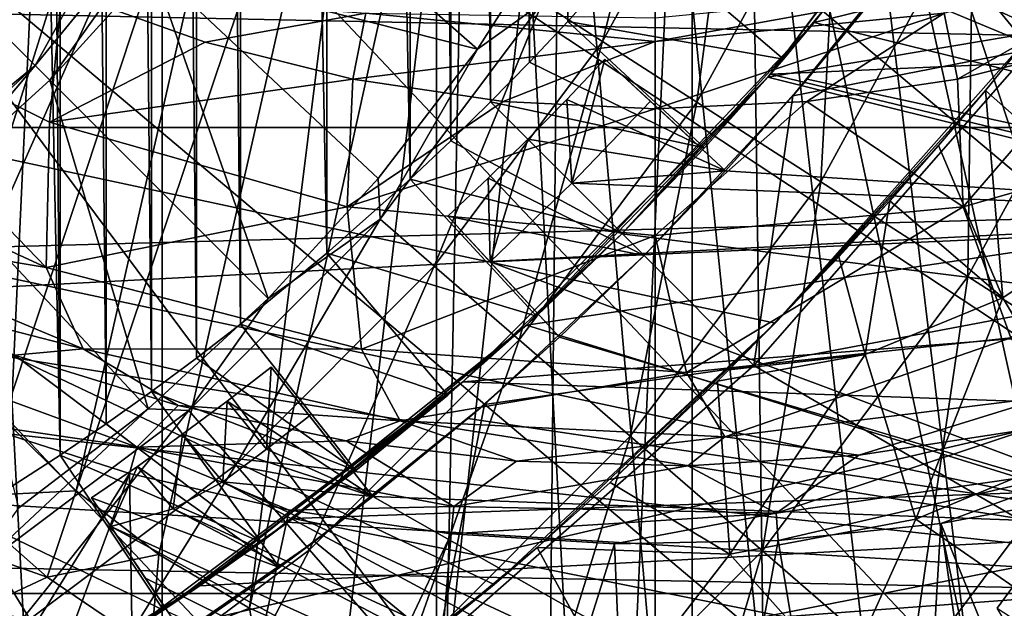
# Model space of a CAD drawing. Header units: metres. Extents: x -23 to 23, y -109 to 23.
# Tile 476 of 656: x 4.95 to 8.12, y -8.1 to -6.21. Entities that reach past the tile are written whole.
import ezdxf

# ---------------------------------------------------------------- set-up
doc = ezdxf.new("R2010")
doc.units = ezdxf.units.M
doc.layers.add('solid_509434_01', color=7, linetype='CONTINUOUS')

msp = doc.modelspace()

# ---------------------------------------------------------------- linework, layer by layer
at = {"layer": 'solid_509434_01'}
for points in [[(4.224874, 22.608566), (6.295455, 22.121326), (4.224874, -22.608566)], [(6.295455, 22.121326), (6.295455, -22.121326), (4.224874, -22.608566)], [(6.295455, 22.121326), (8.306941, 21.447264), (6.295455, -22.121326)], [(8.306941, 21.447264), (8.306941, -21.447264), (6.295455, -22.121326)], [(3.638742, 17.126448, 46), (3.638742, -17.126448, 46), (5.411898, -16.651089, 46)], [(3.638742, 17.126448, 46), (5.411898, -16.651089, 46), (5.411898, 16.651089, 46)], [(5.411898, 16.651089, 46), (5.411898, -16.651089, 46), (7.119826, -15.995532, 46)], [(5.411898, 16.651089, 46), (7.119826, -15.995532, 46), (7.119826, 15.995532, 46)], [(7.119826, 15.995532, 46), (7.119826, -15.995532, 46), (8.755821, -15.162112, 46)], [(7.119826, 15.995532, 46), (8.755821, -15.162112, 46), (8.755821, 15.162112, 46)], [(5.083467, -7.607947, 109.949997), (5.083467, 7.607947, 109.949997), (5, 3.5, 109.949997)], [(5.23186, -7.506673, 109.949997), (5.23186, 7.506673, 109.949997), (5.083467, 7.607947, 109.949997)], [(5.083467, -7.607947, 109.949997), (5.23186, -7.506673, 109.949997), (5.083467, 7.607947, 109.949997)], [(5.378235, -7.402505, 109.949997), (5.378235, 7.402505, 109.949997), (5.23186, 7.506673, 109.949997)], [(5.23186, -7.506673, 109.949997), (5.378235, -7.402505, 109.949997), (5.23186, 7.506673, 109.949997)], [(5.522537, -7.295484, 109.949997), (5.522537, 7.295484, 109.949997), (5.378235, 7.402505, 109.949997)], [(5.378235, -7.402505, 109.949997), (5.522537, -7.295484, 109.949997), (5.378235, 7.402505, 109.949997)], [(5.66471, -7.18565, 109.949997), (5.66471, 7.18565, 109.949997), (5.522537, 7.295484, 109.949997)], [(5.522537, -7.295484, 109.949997), (5.66471, -7.18565, 109.949997), (5.522537, 7.295484, 109.949997)], [(5.94245, -6.957715, 109.949997), (5.94245, 6.957715, 109.949997), (5.66471, 7.18565, 109.949997)], [(5.66471, -7.18565, 109.949997), (5.94245, -6.957715, 109.949997), (5.66471, 7.18565, 109.949997)], [(6.211027, -6.719051, 109.949997), (6.211027, 6.719051, 109.949997), (5.94245, 6.957715, 109.949997)], [(5.94245, -6.957715, 109.949997), (6.211027, -6.719051, 109.949997), (5.94245, 6.957715, 109.949997)], [(6.341749, -6.59581, 109.949997), (6.341749, 6.59581, 109.949997), (6.211027, 6.719051, 109.949997)], [(6.211027, -6.719051, 109.949997), (6.341749, -6.59581, 109.949997), (6.211027, 6.719051, 109.949997)], [(6.470027, -6.470027, 109.949997), (6.470027, 6.470027, 109.949997), (6.341749, 6.59581, 109.949997)], [(6.341749, -6.59581, 109.949997), (6.470027, -6.470027, 109.949997), (6.341749, 6.59581, 109.949997)], [(6.59581, -6.341749, 109.949997), (6.59581, 6.341749, 109.949997), (6.470027, 6.470027, 109.949997)], [(6.470027, -6.470027, 109.949997), (6.59581, -6.341749, 109.949997), (6.470027, 6.470027, 109.949997)], [(6.719051, -6.211027, 109.949997), (6.719051, 6.211027, 109.949997), (6.59581, 6.341749, 109.949997)], [(6.59581, -6.341749, 109.949997), (6.719051, -6.211027, 109.949997), (6.59581, 6.341749, 109.949997)], [(6.719051, -6.211027, 109.949997), (6.957715, -5.94245, 109.949997), (6.719051, 6.211027, 109.949997)], [(5.083467, -7.607947, 109.949997), (5, 3.5, 109.949997), (5, -3.5, 109.949997)], [(12.913908, -6.335608, 160.36026), (6.453961, -3.091301, 160.518265), (6.034029, -3.818644, 160.518265)], [(13.579521, -4.792542, 160.36026), (6.453961, -3.091301, 160.518265), (12.913908, -6.335608, 160.36026)], [(4.5, -3.5, 91.650002), (11.444531, -5.389339, 91.650002), (10.679605, -6.78, 91.650002)], [(4.5, -6.947333, 91.650002), (4.5, -3.5, 91.650002), (10.679605, -6.78, 91.650002)], [(4.780862, -7.801657, 109.949997), (5, -3.5, 109.949997), (4.5, -3.5, 109.949997)], [(4.780862, -7.801657, 109.949997), (5.083467, -7.607947, 109.949997), (5, -3.5, 109.949997)], [(12.073655, -7.790968, 160.36026), (6.034029, -3.818644, 160.518265), (5.532498, -4.492317, 160.518265)], [(12.913908, -6.335608, 160.36026), (6.034029, -3.818644, 160.518265), (12.073655, -7.790968, 160.36026)], [(11.070127, -9.13894, 160.36026), (5.532498, -4.492317, 160.518265), (4.956149, -5.103211, 160.518265)], [(12.073655, -7.790968, 160.36026), (5.532498, -4.492317, 160.518265), (11.070127, -9.13894, 160.36026)], [(4.288896, -6.149673, 66.792336), (4.316877, -6.339025, 66.943108), (5.254002, -4.513522, 64.892792)], [(4.316877, -6.339025, 66.943108), (4.36677, -6.544387, 67.100319), (5.254002, -4.513522, 64.892792)], [(4.36677, -6.544387, 67.100319), (4.444597, -6.766718, 67.263924), (5.254002, -4.513522, 64.892792)], [(4.444597, -6.766718, 67.263924), (5.524076, -4.654597, 64.892792), (5.254002, -4.513522, 64.892792)], [(4.444597, -6.766718, 67.263924), (4.556639, -7.003017, 67.431061), (5.524076, -4.654597, 64.892792)], [(4.556639, -7.003017, 67.431061), (4.707726, -7.24754, 67.597786), (5.524076, -4.654597, 64.892792)], [(4.707726, -7.24754, 67.597786), (5.805442, -4.771524, 64.892792), (5.524076, -4.654597, 64.892792)], [(4.707726, -7.24754, 67.597786), (4.901389, -7.492101, 67.758972), (5.805442, -4.771524, 64.892792)], [(4.901389, -7.492101, 67.758972), (5.135001, -7.722482, 67.90596), (5.805442, -4.771524, 64.892792)], [(5.135001, -7.722482, 67.90596), (6.095975, -4.863417, 64.892792), (5.805442, -4.771524, 64.892792)], [(9.100239, -7.490141, 67.75766), (8.194568, -4.77152, 64.892792), (7.904025, -4.863417, 64.892792)], [(5.135001, -7.722482, 67.90596), (5.401515, -7.927796, 68.033569), (6.095975, -4.863417, 64.892792)], [(5.401515, -7.927796, 68.033569), (5.693649, -8.100616, 68.138649), (6.095975, -4.863417, 64.892792)], [(5.693649, -8.100616, 68.138649), (6.393442, -4.929566, 64.892792), (6.095975, -4.863417, 64.892792)], [(8.5976, -7.928438, 68.033981), (7.904025, -4.863417, 64.892792), (7.60655, -4.929567, 64.892792)], [(8.86336, -7.724082, 67.907021), (9.100239, -7.490141, 67.75766), (7.904025, -4.863417, 64.892792)], [(8.5976, -7.928438, 68.033981), (8.86336, -7.724082, 67.907021), (7.904025, -4.863417, 64.892792)], [(5.693649, -8.100616, 68.138649), (6.003915, -8.236679, 68.219925), (6.393442, -4.929566, 64.892792)], [(6.003915, -8.236679, 68.219925), (6.32735, -8.334801, 68.277824), (6.393442, -4.929566, 64.892792)], [(6.32735, -8.334801, 68.277824), (6.695553, -4.969459, 64.892792), (6.393442, -4.929566, 64.892792)], [(8.00466, -8.233591, 68.218124), (7.60655, -4.929567, 64.892792), (7.304439, -4.96946, 64.892792)], [(8.307817, -8.099852, 68.138184), (8.5976, -7.928438, 68.033981), (7.60655, -4.929567, 64.892792)], [(8.00466, -8.233591, 68.218124), (8.307817, -8.099852, 68.138184), (7.60655, -4.929567, 64.892792)], [(-15.310991, -4.978122, 84), (-14.70641, -6.552169, 84), (15.31097, -4.978186, 84)], [(-14.70641, -6.552169, 84), (14.706376, -6.552244, 84), (15.31097, -4.978186, 84)], [(6.32735, -8.334801, 68.277824), (6.660555, -8.394186, 68.312538), (6.695553, -4.969459, 64.892792)], [(6.660555, -8.394186, 68.312538), (7, -8.414213, 68.324211), (6.695553, -4.969459, 64.892792)], [(7, -8.414213, 68.324211), (7, -4.982791, 64.892792), (6.695553, -4.969459, 64.892792)], [(7.350159, -8.392744, 68.31163), (7.304439, -4.96946, 64.892792), (7, -4.982791, 64.892792)], [(7.68546, -8.331753, 68.276054), (8.00466, -8.233591, 68.218124), (7.304439, -4.96946, 64.892792)], [(7.350159, -8.392744, 68.31163), (7.68546, -8.331753, 68.276054), (7.304439, -4.96946, 64.892792)], [(7.350159, -8.392744, 68.31163), (7, -4.982791, 64.892792), (7, -8.414213, 68.324211)], [(9.916895, -10.361295, 160.36026), (4.956149, -5.103211, 160.518265), (4.312777, -5.643064, 160.518265)], [(11.070127, -9.13894, 160.36026), (4.956149, -5.103211, 160.518265), (9.916895, -10.361295, 160.36026)], [(7.512691, -6.214527, 102.849998), (8.296426, -5.121428, 102.849998), (8.204112, -5.268657, 98.599998)], [(10.376758, -5.512216, 102.849998), (8.296426, -5.121428, 102.849998), (7.512691, -6.214527, 102.849998)], [(8.962162, -5.176912, 111.349998), (7.885331, -5.902885, 110.849998), (8.210389, -6.301585, 111.349998)], [(8.197209, -5.279028, 98.599998), (7.363748, -6.390323, 98.599998), (10.906974, -5.792941, 98.599998)], [(7.65684, -6.036166, 101.949997), (7.363748, -6.390323, 98.599998), (8.197209, -5.279028, 98.599998)], [(7.371345, -6.381042, 98.599998), (8.204112, -5.268657, 98.599998), (13.141463, -6.127965, 98.599998)], [(7.512691, -6.214527, 102.849998), (8.204112, -5.268657, 98.599998), (7.371345, -6.381042, 98.599998)], [(4.879041, -6.229041, 116.676743), (4.697116, -6.047116, 116.508675), (5.259411, -5.361958, 116.508675)], [(5.473332, -5.504895, 116.676743), (4.879041, -6.229041, 116.676743), (5.259411, -5.361958, 116.508675)], [(6.636151, -6.150804, 155.883026), (7.053626, -5.386256, 155.883026), (6.83071, -6.275839, 156.502548)], [(7.053626, -5.386256, 155.883026), (7.263999, -5.48233, 156.502548), (6.83071, -6.275839, 156.502548)], [(6.83071, -6.275839, 156.502548), (7.263999, -5.48233, 156.502548), (7.134728, -6.47122, 157.056366)], [(7.263999, -5.48233, 156.502548), (7.592728, -5.632455, 157.056366), (7.134728, -6.47122, 157.056366)], [(5.002742, -6.352742, 116.929398), (4.879041, -6.229041, 116.676743), (5.473332, -5.504895, 116.676743)], [(5.618789, -5.602087, 116.929398), (5.002742, -6.352742, 116.929398), (5.473332, -5.504895, 116.676743)], [(9.628581, -6.734423, 102.849998), (10.376758, -5.512216, 102.849998), (7.512691, -6.214527, 102.849998)], [(5.618789, -5.602087, 116.929398), (5.049959, -6.399959, 117.229057), (5.002742, -6.352742, 116.929398)], [(5.618789, -5.602087, 116.929398), (5.380822, -6.034908, 117.229057), (5.049959, -6.399959, 117.229057)], [(8.629554, -11.441503, 160.36026), (4.312777, -5.643064, 160.518265), (3.611082, -6.104577, 160.518265)], [(9.916895, -10.361295, 160.36026), (4.312777, -5.643064, 160.518265), (8.629554, -11.441503, 160.36026)], [(6.42757, -6.300321, 155.228531), (5.380822, -6.034908, 117.229057), (5.67431, -5.639185, 117.229057)], [(6.709534, -5.857725, 155.228531), (6.42757, -6.300321, 155.228531), (5.67431, -5.639185, 117.229057)], [(7.134728, -6.47122, 157.056366), (7.592728, -5.632455, 157.056366), (7.533432, -6.727451, 157.517548)], [(7.592728, -5.632455, 157.056366), (8.023839, -5.829338, 157.517548), (7.533432, -6.727451, 157.517548)], [(7.481358, -5.887248, 102.849998), (10.235391, -5.770551, 102.849998), (9.55042, -6.844848, 102.849998)], [(7.363748, -6.390323, 98.599998), (10.119771, -7.078863, 98.599998), (10.906974, -5.792941, 98.599998)], [(7.533432, -6.727451, 157.517548), (8.023839, -5.829338, 157.517548), (8.00745, -7.032084, 157.863693)], [(8.023839, -5.829338, 157.517548), (8.536386, -6.06341, 157.863693), (8.00745, -7.032084, 157.863693)], [(6.636151, -6.150804, 155.883026), (6.42757, -6.300321, 155.228531), (6.709534, -5.857725, 155.228531)], [(7.74069, -6.091323, 102.849998), (7.481358, -5.887248, 102.849998), (9.55042, -6.844848, 102.849998)], [(7.444133, -6.450378, 110.849998), (7.885331, -5.902885, 110.849998), (7.74069, -6.091323, 109.550003)], [(8.210389, -6.301585, 111.349998), (7.885331, -5.902885, 110.849998), (7.444133, -6.450378, 110.849998)], [(8.827743, -5.91256, 55.131531), (7.974058, -6.396958, 54.807106), (7.931775, -6.184349, 55.131531)], [(8.827743, -5.91256, 55.131531), (8.44936, -6.277901, 54.807106), (7.974058, -6.396958, 54.807106)], [(7.413958, -6.332119, 109.349998), (6.957715, -5.94245, 109.949997), (6.719051, -6.211027, 109.949997)], [(7.413958, -6.332119, 109.349998), (7.65684, -6.036166, 109.349998), (6.957715, -5.94245, 109.949997)], [(5.753567, -7.103567, 155.228531), (5.049959, -6.399959, 117.229057), (5.380822, -6.034908, 117.229057)], [(6.108103, -6.716658, 155.228531), (5.753567, -7.103567, 155.228531), (5.380822, -6.034908, 117.229057)], [(6.42757, -6.300321, 155.228531), (6.108103, -6.716658, 155.228531), (5.380822, -6.034908, 117.229057)], [(7.65684, -6.036166, 101.949997), (7.413958, -6.332119, 109.349998), (7.363748, -6.390323, 98.599998)], [(7.65684, -6.036166, 101.949997), (7.65684, -6.036166, 109.349998), (7.413958, -6.332119, 109.349998)], [(8.00745, -7.032084, 157.863693), (8.536386, -6.06341, 157.863693), (8.53375, -7.370317, 158.077988)], [(2.5, -6.135946, 78), (8.346181, -6.108048, 78), (8.208469, -6.256822, 78)], [(7.225513, -12.364955, 160.36026), (3.611082, -6.104577, 160.518265), (2.860553, -6.481507, 160.518265)], [(8.629554, -11.441503, 160.36026), (3.611082, -6.104577, 160.518265), (7.225513, -12.364955, 160.36026)], [(5.038017, -7.003601, 54.400002), (4.084761, -6.563633, 54.400002), (4.157422, -6.091269, 54.400002)], [(5.038017, -7.003601, 54.400002), (4.157422, -6.091269, 54.400002), (5.049479, -6.535421, 54.400002)], [(5.089312, -6.112835, 54.807106), (5.049479, -6.535421, 54.400002), (4.157422, -6.091269, 54.400002)], [(5.089312, -6.112835, 54.807106), (5.550651, -6.277905, 54.807106), (5.049479, -6.535421, 54.400002)], [(6.068225, -6.184349, 55.131531), (5.550651, -6.277905, 54.807106), (5.089312, -6.112835, 54.807106)], [(7, -6.276121, 55.131531), (7, -6.2, 55.514214), (7.916927, -6.10969, 55.514214)], [(7.931775, -6.184349, 55.131531), (7, -6.276121, 55.131531), (7.916927, -6.10969, 55.514214)], [(7.444133, -6.450378, 110.849998), (7.74069, -6.091323, 109.550003), (7.489999, -6.397063, 102.849998)], [(7.489999, -6.397063, 102.849998), (7.74069, -6.091323, 102.849998), (9.55042, -6.844848, 102.849998)], [(7.74069, -6.091323, 109.550003), (7.74069, -6.091323, 102.849998), (7.489999, -6.397063, 102.849998)], [(2.5, -6.135946, 78), (6.481264, -8.023738, 78), (5.498413, -8.772945, 78)], [(2.5, -8.834071, 78), (2.5, -6.135946, 78), (5.498413, -8.772945, 78)], [(2.5, -6.135946, 78), (7.387047, -7.182983, 78), (6.481264, -8.023738, 78)], [(2.5, -6.135946, 78), (8.208469, -6.256822, 78), (7.387047, -7.182983, 78)], [(6.11412, -6.848157, 155.883026), (6.42757, -6.300321, 155.228531), (6.636151, -6.150804, 155.883026)], [(6.11412, -6.848157, 155.883026), (6.636151, -6.150804, 155.883026), (6.288903, -6.999609, 156.502548)], [(6.636151, -6.150804, 155.883026), (6.83071, -6.275839, 156.502548), (6.288903, -6.999609, 156.502548)], [(7.371345, -6.381042, 98.599998), (13.141463, -6.127965, 98.599998), (12.360409, -7.580604, 98.599998)], [(6.068225, -6.184349, 55.131531), (6.025949, -6.396959, 54.807106), (5.550651, -6.277905, 54.807106)], [(6.068225, -6.184349, 55.131531), (7, -6.276121, 55.131531), (6.025949, -6.396959, 54.807106)], [(6.068225, -6.184349, 55.131531), (7, -6.2, 55.514214), (7, -6.276121, 55.131531)], [(7.931775, -6.184349, 55.131531), (7.489383, -6.468852, 54.807106), (7, -6.492893, 54.807106)], [(7.931775, -6.184349, 55.131531), (7, -6.492893, 54.807106), (7, -6.276121, 55.131531)], [(7.931775, -6.184349, 55.131531), (7.974058, -6.396958, 54.807106), (7.489383, -6.468852, 54.807106)], [(6.585786, -7.189543, 102.849998), (7.512691, -6.214527, 102.849998), (6.892837, -6.89542, 98.599998)], [(9.628581, -6.734423, 102.849998), (7.512691, -6.214527, 102.849998), (6.585786, -7.189543, 102.849998)], [(6.719051, -6.211027, 101.949997), (6.719051, -6.211027, 109.949997), (6.59581, -6.341749, 109.949997)], [(6.59581, -6.341749, 101.949997), (6.719051, -6.211027, 101.949997), (6.59581, -6.341749, 109.949997)], [(7.159645, -6.618307, 101.949997), (6.719051, -6.211027, 101.949997), (6.59581, -6.341749, 101.949997)], [(7.159645, -6.618307, 109.349998), (6.719051, -6.211027, 109.949997), (6.719051, -6.211027, 101.949997)], [(7.413958, -6.332119, 109.349998), (6.719051, -6.211027, 109.949997), (7.159645, -6.618307, 109.349998)], [(7.159645, -6.618307, 101.949997), (7.159645, -6.618307, 109.349998), (6.719051, -6.211027, 101.949997)], [(7.512691, -6.214527, 102.849998), (7.371345, -6.381042, 98.599998), (6.892837, -6.89542, 98.599998)], [(5.002742, -6.352742, 116.929398), (4.252087, -6.968789, 116.929398), (4.879041, -6.229041, 116.676743)], [(5.550651, -6.277905, 54.807106), (6.025949, -6.396959, 54.807106), (5.049479, -6.535421, 54.400002)], [(7, -6.276121, 55.131531), (6.510621, -6.468852, 54.807106), (6.025949, -6.396959, 54.807106)], [(6.288903, -6.999609, 156.502548), (6.83071, -6.275839, 156.502548), (6.562021, -7.236266, 157.056366)], [(7, -6.276121, 55.131531), (7, -6.492893, 54.807106), (6.510621, -6.468852, 54.807106)], [(6.83071, -6.275839, 156.502548), (7.134728, -6.47122, 157.056366), (6.562021, -7.236266, 157.056366)], [(8.064075, -6.433246, 77.980026), (7.387047, -7.182983, 78), (8.208469, -6.256822, 78)], [(7.974058, -6.396958, 54.807106), (8.44936, -6.277901, 54.807106), (7.992097, -6.808083, 54.400002)], [(8.44936, -6.277901, 54.807106), (8.950522, -6.53542, 54.400002), (7.992097, -6.808083, 54.400002)], [(8.518144, -6.834557, 77.613976), (8.064075, -6.433246, 77.980026), (8.208469, -6.256822, 78)], [(6.11412, -6.848157, 155.883026), (6.108103, -6.716658, 155.228531), (6.42757, -6.300321, 155.228531)], [(8.210389, -6.301585, 111.349998), (7.444133, -6.450378, 110.849998), (7.318506, -7.318458, 111.349998)], [(8.210389, -6.301585, 111.349998), (7.318506, -7.318458, 111.349998), (9.506614, -6.905342, 111.349998)], [(6.59581, -6.341749, 101.949997), (6.59581, -6.341749, 109.949997), (6.470027, -6.470027, 109.949997)], [(6.470027, -6.470027, 101.949997), (6.59581, -6.341749, 101.949997), (6.470027, -6.470027, 109.949997)], [(7.159645, -6.618307, 101.949997), (6.59581, -6.341749, 101.949997), (6.470027, -6.470027, 101.949997)], [(6.715537, -6.462505, 103.050003), (6.838362, -6.332393, 103.050003), (6.731656, -6.731656, 102.849998)], [(6.715537, -6.462505, 109.550003), (7.227239, -6.692497, 109.550003), (6.838362, -6.332393, 109.550003)], [(6.838362, -6.332393, 109.550003), (6.838362, -6.332393, 103.050003), (6.715537, -6.462505, 103.050003)], [(6.715537, -6.462505, 109.550003), (6.838362, -6.332393, 109.550003), (6.715537, -6.462505, 103.050003)], [(6.838362, -6.332393, 103.050003), (6.985108, -6.468281, 102.849998), (6.731656, -6.731656, 102.849998)], [(6.838362, -6.332393, 103.050003), (7.227239, -6.692497, 102.849998), (6.985108, -6.468281, 102.849998)], [(6.838362, -6.332393, 109.550003), (7.227239, -6.692497, 109.550003), (7.227239, -6.692497, 102.849998)], [(6.838362, -6.332393, 109.550003), (7.227239, -6.692497, 102.849998), (6.838362, -6.332393, 103.050003)], [(7.413958, -6.332119, 109.349998), (7.159645, -6.618307, 109.349998), (7.363748, -6.390323, 98.599998)], [(5.002742, -6.352742, 116.929398), (4.289186, -7.02431, 117.229057), (4.252087, -6.968789, 116.929398)], [(5.002742, -6.352742, 116.929398), (4.684908, -6.730822, 117.229057), (4.289186, -7.02431, 117.229057)], [(5.002742, -6.352742, 116.929398), (5.049959, -6.399959, 117.229057), (4.684908, -6.730822, 117.229057)], [(5.366658, -7.458103, 155.228531), (4.684908, -6.730822, 117.229057), (5.049959, -6.399959, 117.229057)], [(6.025949, -6.396959, 54.807106), (6.007904, -6.808083, 54.400002), (5.049479, -6.535421, 54.400002)], [(5.753567, -7.103567, 155.228531), (5.366658, -7.458103, 155.228531), (5.049959, -6.399959, 117.229057)], [(6.025949, -6.396959, 54.807106), (6.510621, -6.468852, 54.807106), (6.007904, -6.808083, 54.400002)], [(7.363748, -6.390323, 98.599998), (6.381211, -7.371639, 98.599998), (10.119771, -7.078863, 98.599998)], [(6.618307, -7.159645, 101.949997), (6.381211, -7.371639, 98.599998), (7.363748, -6.390323, 98.599998)], [(6.894291, -6.894291, 101.949997), (6.618307, -7.159645, 101.949997), (7.363748, -6.390323, 98.599998)], [(6.892837, -6.89542, 98.599998), (7.371345, -6.381042, 98.599998), (12.360409, -7.580604, 98.599998)], [(6.894291, -6.894291, 101.949997), (7.363748, -6.390323, 98.599998), (7.159645, -6.618307, 101.949997)], [(7.159645, -6.618307, 101.949997), (7.363748, -6.390323, 98.599998), (7.159645, -6.618307, 109.349998)], [(7.227239, -6.692497, 102.849998), (7.489999, -6.397063, 102.849998), (9.55042, -6.844848, 102.849998)], [(7.444133, -6.450378, 110.849998), (7.489999, -6.397063, 102.849998), (7.227239, -6.692497, 102.849998)], [(7.489383, -6.468852, 54.807106), (7.974058, -6.396958, 54.807106), (7.992097, -6.808083, 54.400002)], [(8.064075, -6.433246, 77.980026), (7.913348, -6.610764, 77.945488), (7.387047, -7.182983, 78)], [(8.12014, -7.101344, 77.613976), (7.913348, -6.610764, 77.945488), (8.064075, -6.433246, 77.980026)], [(8.518144, -6.834557, 77.613976), (8.12014, -7.101344, 77.613976), (8.064075, -6.433246, 77.980026)], [(6.510621, -6.468852, 54.807106), (7, -6.492893, 54.807106), (6.007904, -6.808083, 54.400002)], [(6.470027, -6.470027, 101.949997), (6.470027, -6.470027, 109.949997), (6.341749, -6.59581, 109.949997)], [(6.341749, -6.59581, 101.949997), (6.470027, -6.470027, 101.949997), (6.341749, -6.59581, 109.949997)], [(6.894291, -6.894291, 101.949997), (6.470027, -6.470027, 101.949997), (6.341749, -6.59581, 101.949997)], [(6.894291, -6.894291, 101.949997), (7.159645, -6.618307, 101.949997), (6.470027, -6.470027, 101.949997)], [(6.590235, -6.590235, 103.050003), (6.715537, -6.462505, 103.050003), (6.731656, -6.731656, 102.849998)], [(6.715537, -6.462505, 109.550003), (6.590235, -6.590235, 109.550003), (7.227239, -6.692497, 109.550003)], [(6.715537, -6.462505, 109.550003), (6.715537, -6.462505, 103.050003), (6.590235, -6.590235, 103.050003)], [(6.715537, -6.462505, 109.550003), (6.590235, -6.590235, 103.050003), (6.590235, -6.590235, 109.550003)], [(6.731656, -6.731656, 102.849998), (6.985108, -6.468281, 102.849998), (7.227239, -6.692497, 102.849998)], [(7.444133, -6.450378, 110.849998), (7.227239, -6.692497, 109.550003), (6.965002, -6.965002, 109.550003)], [(6.965002, -6.965002, 110.849998), (7.444133, -6.450378, 110.849998), (6.965002, -6.965002, 109.550003)], [(7.318506, -7.318458, 111.349998), (7.444133, -6.450378, 110.849998), (6.965002, -6.965002, 110.849998)], [(7.489383, -6.468852, 54.807106), (7.992097, -6.808083, 54.400002), (7, -6.9, 54.400002)], [(7.489383, -6.468852, 54.807106), (7, -6.9, 54.400002), (7, -6.492893, 54.807106)], [(7.444133, -6.450378, 110.849998), (7.227239, -6.692497, 102.849998), (7.227239, -6.692497, 109.550003)], [(5.723759, -13.119164, 160.36026), (2.860553, -6.481507, 160.518265), (2.07134, -6.768757, 160.518265)], [(7.225513, -12.364955, 160.36026), (2.860553, -6.481507, 160.518265), (5.723759, -13.119164, 160.36026)], [(7, -6.492893, 54.807106), (7, -6.9, 54.400002), (6.007904, -6.808083, 54.400002)], [(6.562021, -7.236266, 157.056366), (7.134728, -6.47122, 157.056366), (6.920202, -7.546631, 157.517548)], [(7.134728, -6.47122, 157.056366), (7.533432, -6.727451, 157.517548), (6.920202, -7.546631, 157.517548)], [(-14.70641, -6.552169, 84), (-13.941142, -8.052975, 84), (14.706376, -6.552244, 84)], [(-13.941142, -8.052975, 84), (13.941094, -8.053056, 84), (14.706376, -6.552244, 84)], [(4.190887, -6.861836, 54.486027), (4.084761, -6.563633, 54.400002), (5.038017, -7.003601, 54.400002)], [(5.038017, -7.003601, 54.400002), (5.049479, -6.535421, 54.400002), (6.007904, -6.808083, 54.400002)], [(8.145614, -7.229447, 54.400002), (7.992097, -6.808083, 54.400002), (8.950522, -6.53542, 54.400002)], [(6.341749, -6.59581, 101.949997), (6.341749, -6.59581, 109.949997), (6.211027, -6.719051, 109.949997)], [(6.341749, -6.59581, 101.949997), (6.211027, -6.719051, 109.949997), (6.211027, -6.719051, 101.949997)], [(6.894291, -6.894291, 101.949997), (6.341749, -6.59581, 101.949997), (6.211027, -6.719051, 101.949997)], [(6.462505, -6.715537, 103.050003), (6.590235, -6.590235, 103.050003), (6.468281, -6.985108, 102.849998)], [(6.590235, -6.590235, 109.550003), (6.462505, -6.715537, 109.550003), (6.965002, -6.965002, 109.550003)], [(6.590235, -6.590235, 109.550003), (6.590235, -6.590235, 103.050003), (6.462505, -6.715537, 103.050003)], [(6.590235, -6.590235, 109.550003), (6.462505, -6.715537, 103.050003), (6.462505, -6.715537, 109.550003)], [(6.590235, -6.590235, 103.050003), (6.731656, -6.731656, 102.849998), (6.468281, -6.985108, 102.849998)], [(6.590235, -6.590235, 109.550003), (6.965002, -6.965002, 109.550003), (7.227239, -6.692497, 109.550003)], [(7.913348, -6.610764, 77.945488), (7.756299, -6.788957, 77.897026), (7.387047, -7.182983, 78)], [(8.12014, -7.101344, 77.613976), (7.756299, -6.788957, 77.897026), (7.913348, -6.610764, 77.945488)], [(6.11412, -6.848157, 155.883026), (5.753567, -7.103567, 155.228531), (6.108103, -6.716658, 155.228531)], [(6.618307, -7.159645, 109.349998), (6.211027, -6.719051, 109.949997), (5.94245, -6.957715, 109.949997)], [(6.618307, -7.159645, 101.949997), (6.211027, -6.719051, 109.949997), (6.618307, -7.159645, 109.349998)], [(6.618307, -7.159645, 101.949997), (6.211027, -6.719051, 101.949997), (6.211027, -6.719051, 109.949997)], [(6.894291, -6.894291, 101.949997), (6.211027, -6.719051, 101.949997), (6.618307, -7.159645, 101.949997)], [(6.462505, -6.715537, 103.050003), (6.468281, -6.985108, 102.849998), (6.332393, -6.838362, 103.050003)], [(6.462505, -6.715537, 109.550003), (6.332393, -6.838362, 109.550003), (6.965002, -6.965002, 109.550003)], [(6.462505, -6.715537, 109.550003), (6.332393, -6.838362, 103.050003), (6.332393, -6.838362, 109.550003)], [(6.462505, -6.715537, 109.550003), (6.462505, -6.715537, 103.050003), (6.332393, -6.838362, 103.050003)], [(6.731656, -6.731656, 102.849998), (7.227239, -6.692497, 102.849998), (9.55042, -6.844848, 102.849998)], [(5.366658, -7.458103, 155.228531), (4.950321, -7.77757, 155.228531), (4.684908, -6.730822, 117.229057)], [(6.468281, -6.985108, 102.849998), (6.731656, -6.731656, 102.849998), (9.55042, -6.844848, 102.849998)], [(8.737866, -7.855542, 102.849998), (9.628581, -6.734423, 102.849998), (6.585786, -7.189543, 102.849998)], [(6.920202, -7.546631, 157.517548), (7.533432, -6.727451, 157.517548), (7.346041, -7.915624, 157.863693)], [(7.533432, -6.727451, 157.517548), (8.00745, -7.032084, 157.863693), (7.346041, -7.915624, 157.863693)], [(5.723759, -13.119164, 160.36026), (2.07134, -6.768757, 160.518265), (4.144601, -13.693931, 160.36026)], [(4.5, -6.947333, 91.650002), (10.679605, -6.78, 91.650002), (9.746222, -8.0643, 91.650002)], [(6.05462, -7.26587, 54.400002), (5.038017, -7.003601, 54.400002), (6.007904, -6.808083, 54.400002)], [(6.05462, -7.26587, 54.400002), (6.007904, -6.808083, 54.400002), (7, -6.9, 54.400002)], [(7.101749, -7.341973, 54.400002), (7, -6.9, 54.400002), (7.992097, -6.808083, 54.400002)], [(8.145614, -7.229447, 54.400002), (7.101749, -7.341973, 54.400002), (7.992097, -6.808083, 54.400002)], [(7.756299, -6.788957, 77.897026), (7.591827, -6.968623, 77.831223), (7.387047, -7.182983, 78)], [(7.676785, -7.283051, 77.613976), (7.591827, -6.968623, 77.831223), (7.756299, -6.788957, 77.897026)], [(8.12014, -7.101344, 77.613976), (7.676785, -7.283051, 77.613976), (7.756299, -6.788957, 77.897026)], [(5.498157, -7.464119, 155.883026), (5.753567, -7.103567, 155.228531), (6.11412, -6.848157, 155.883026)], [(5.498157, -7.464119, 155.883026), (6.11412, -6.848157, 155.883026), (5.649609, -7.638904, 156.502548)], [(6.11412, -6.848157, 155.883026), (6.288903, -6.999609, 156.502548), (5.649609, -7.638904, 156.502548)], [(6.332393, -6.838362, 103.050003), (6.468281, -6.985108, 102.849998), (6.692497, -7.227239, 109.550003)], [(6.332393, -6.838362, 109.550003), (6.692497, -7.227239, 109.550003), (6.965002, -6.965002, 109.550003)], [(6.332393, -6.838362, 109.550003), (6.332393, -6.838362, 103.050003), (6.692497, -7.227239, 109.550003)], [(6.468281, -6.985108, 102.849998), (9.55042, -6.844848, 102.849998), (8.75316, -7.838665, 102.849998)], [(8.40294, -7.579976, 77.115784), (8.12014, -7.101344, 77.613976), (8.518144, -6.834557, 77.613976)], [(4.190887, -6.861836, 54.486027), (5.15718, -7.265797, 54.486027), (4.424639, -7.076887, 54.694763)], [(4.190887, -6.861836, 54.486027), (5.038017, -7.003601, 54.400002), (5.15718, -7.265797, 54.486027)], [(7.101749, -7.341973, 54.400002), (6.05462, -7.26587, 54.400002), (7, -6.9, 54.400002)], [(6.381033, -7.371809, 98.599998), (6.892837, -6.89542, 98.599998), (12.360409, -7.580604, 98.599998)], [(6.585786, -7.189543, 102.849998), (6.892837, -6.89542, 98.599998), (6.381033, -7.371809, 98.599998)], [(7.318506, -7.318458, 111.349998), (8.565961, -8.042646, 111.349998), (9.506614, -6.905342, 111.349998)], [(4.479333, -7.221163, 91.650002), (4.5, -6.947333, 91.650002), (9.746222, -8.0643, 91.650002)], [(6.332119, -7.413958, 109.349998), (5.94245, -6.957715, 109.949997), (5.66471, -7.18565, 109.949997)], [(6.332119, -7.413958, 109.349998), (6.618307, -7.159645, 109.349998), (5.94245, -6.957715, 109.949997)], [(6.450378, -7.444133, 110.849998), (6.965002, -6.965002, 110.849998), (6.692497, -7.227239, 109.550003)], [(7.318506, -7.318458, 111.349998), (6.965002, -6.965002, 110.849998), (6.450378, -7.444133, 110.849998)], [(6.965002, -6.965002, 110.849998), (6.965002, -6.965002, 109.550003), (6.692497, -7.227239, 109.550003)], [(7.591827, -6.968623, 77.831223), (7.237787, -7.333184, 77.639938), (7.387047, -7.182983, 78)], [(7.676785, -7.283051, 77.613976), (7.237787, -7.333184, 77.639938), (7.591827, -6.968623, 77.831223)], [(5.15718, -7.265797, 54.486027), (5.038017, -7.003601, 54.400002), (6.05462, -7.26587, 54.400002)], [(5.649609, -7.638904, 156.502548), (6.288903, -6.999609, 156.502548), (5.886266, -7.912021, 157.056366)], [(6.288903, -6.999609, 156.502548), (6.562021, -7.236266, 157.056366), (5.886266, -7.912021, 157.056366)], [(6.692497, -7.227239, 102.849998), (6.468281, -6.985108, 102.849998), (8.75316, -7.838665, 102.849998)], [(6.692497, -7.227239, 109.550003), (6.468281, -6.985108, 102.849998), (6.692497, -7.227239, 102.849998)], [(7.346041, -7.915624, 157.863693), (8.00745, -7.032084, 157.863693), (7.818848, -8.325313, 158.077988)], [(8.00745, -7.032084, 157.863693), (8.53375, -7.370317, 158.077988), (7.818848, -8.325313, 158.077988)], [(5.15718, -7.265797, 54.486027), (4.936024, -7.285686, 54.694763), (4.424639, -7.076887, 54.694763)], [(5.270045, -8.202906, 98.599998), (9.181745, -8.259286, 98.599998), (10.119771, -7.078863, 98.599998)], [(6.381211, -7.371639, 98.599998), (5.270045, -8.202906, 98.599998), (10.119771, -7.078863, 98.599998)], [(5.498157, -7.464119, 155.883026), (5.366658, -7.458103, 155.228531), (5.753567, -7.103567, 155.228531)], [(7.839757, -7.814129, 77.115784), (7.676785, -7.283051, 77.613976), (8.12014, -7.101344, 77.613976)], [(8.40294, -7.579976, 77.115784), (7.839757, -7.814129, 77.115784), (8.12014, -7.101344, 77.613976)], [(6.618307, -7.159645, 101.949997), (6.332119, -7.413958, 109.349998), (6.381211, -7.371639, 98.599998)], [(6.618307, -7.159645, 101.949997), (6.618307, -7.159645, 109.349998), (6.332119, -7.413958, 109.349998)], [(5.66471, -7.18565, 101.949997), (5.66471, -7.18565, 109.949997), (5.522537, -7.295484, 109.949997)], [(5.522537, -7.295484, 101.949997), (5.66471, -7.18565, 101.949997), (5.522537, -7.295484, 109.949997)], [(6.036166, -7.65684, 101.949997), (5.66471, -7.18565, 101.949997), (5.522537, -7.295484, 101.949997)], [(5.533047, -8.02792, 102.849998), (6.585786, -7.189543, 102.849998), (5.834579, -7.811285, 98.599998)], [(8.737866, -7.855542, 102.849998), (6.585786, -7.189543, 102.849998), (5.533047, -8.02792, 102.849998)], [(6.036166, -7.65684, 109.349998), (5.66471, -7.18565, 109.949997), (5.66471, -7.18565, 101.949997)], [(6.332119, -7.413958, 109.349998), (5.66471, -7.18565, 109.949997), (6.036166, -7.65684, 109.349998)], [(6.036166, -7.65684, 101.949997), (6.036166, -7.65684, 109.349998), (5.66471, -7.18565, 101.949997)], [(6.585786, -7.189543, 102.849998), (6.381033, -7.371809, 98.599998), (5.834579, -7.811285, 98.599998)], [(6.620116, -7.905251, 77.122734), (6.481264, -8.023738, 78), (7.387047, -7.182983, 78)], [(6.855551, -7.696071, 77.351143), (6.620116, -7.905251, 77.122734), (7.387047, -7.182983, 78)], [(7.201235, -7.369205, 77.616318), (6.855551, -7.696071, 77.351143), (7.387047, -7.182983, 78)], [(7.237787, -7.333184, 77.639938), (7.201235, -7.369205, 77.616318), (7.387047, -7.182983, 78)], [(4.936024, -7.285686, 54.694763), (5.330297, -7.581727, 64.087692), (4.354275, -7.224985, 64.087692)], [(4.804763, -7.505973, 64.294586), (4.354275, -7.224985, 64.087692), (5.330297, -7.581727, 64.087692)], [(4.418705, -7.484782, 91.650002), (4.479333, -7.221163, 91.650002), (9.746222, -8.0643, 91.650002)], [(6.397063, -7.489999, 102.849998), (6.692497, -7.227239, 102.849998), (8.75316, -7.838665, 102.849998)], [(6.692497, -7.227239, 109.550003), (6.692497, -7.227239, 102.849998), (6.397063, -7.489999, 102.849998)], [(6.450378, -7.444133, 110.849998), (6.692497, -7.227239, 109.550003), (6.397063, -7.489999, 102.849998)], [(7.224691, -7.54896, 54.486027), (7.101749, -7.341973, 54.400002), (8.145614, -7.229447, 54.400002)], [(7.224691, -7.54896, 54.486027), (8.145614, -7.229447, 54.400002), (8.264015, -7.419685, 54.486027)], [(5.886266, -7.912021, 157.056366), (6.562021, -7.236266, 157.056366), (6.196631, -8.270202, 157.517548)], [(6.562021, -7.236266, 157.056366), (6.920202, -7.546631, 157.517548), (6.196631, -8.270202, 157.517548)], [(5.15718, -7.265797, 54.486027), (5.464098, -7.447702, 54.694763), (4.936024, -7.285686, 54.694763)], [(4.936024, -7.285686, 54.694763), (5.464098, -7.447702, 54.694763), (5.330297, -7.581727, 64.087692)], [(5.15718, -7.265797, 54.486027), (6.178641, -7.497147, 54.486027), (5.464098, -7.447702, 54.694763)], [(5.15718, -7.265797, 54.486027), (6.05462, -7.26587, 54.400002), (6.178641, -7.497147, 54.486027)], [(6.178641, -7.497147, 54.486027), (6.05462, -7.26587, 54.400002), (7.101749, -7.341973, 54.400002)], [(7.676785, -7.283051, 77.613976), (7.201235, -7.369205, 77.616318), (7.237787, -7.333184, 77.639938)], [(7.240354, -7.9269, 77.115784), (7.201235, -7.369205, 77.616318), (7.676785, -7.283051, 77.613976)], [(7.839757, -7.814129, 77.115784), (7.240354, -7.9269, 77.115784), (7.676785, -7.283051, 77.613976)], [(5.522537, -7.295484, 101.949997), (5.522537, -7.295484, 109.949997), (5.378235, -7.402505, 109.949997)], [(5.378235, -7.402505, 101.949997), (5.522537, -7.295484, 101.949997), (5.378235, -7.402505, 109.949997)], [(6.036166, -7.65684, 101.949997), (5.522537, -7.295484, 101.949997), (5.378235, -7.402505, 101.949997)], [(5.621899, -7.433482, 103.050003), (5.763566, -7.324186, 103.050003), (5.748382, -7.588577, 102.849998)], [(5.763566, -7.324186, 109.550003), (5.763566, -7.324186, 103.050003), (5.621899, -7.433482, 103.050003)], [(5.621899, -7.433482, 109.550003), (5.763566, -7.324186, 109.550003), (5.621899, -7.433482, 103.050003)], [(5.621899, -7.433482, 109.550003), (6.091323, -7.74069, 109.550003), (5.763566, -7.324186, 109.550003)], [(5.763566, -7.324186, 103.050003), (5.887248, -7.481358, 102.849998), (5.748382, -7.588577, 102.849998)], [(5.763566, -7.324186, 103.050003), (6.091323, -7.74069, 102.849998), (5.887248, -7.481358, 102.849998)], [(5.763566, -7.324186, 109.550003), (6.091323, -7.74069, 102.849998), (5.763566, -7.324186, 103.050003)], [(5.763566, -7.324186, 109.550003), (6.091323, -7.74069, 109.550003), (6.091323, -7.74069, 102.849998)], [(7.318506, -7.318458, 111.349998), (6.450378, -7.444133, 110.849998), (6.301637, -8.210349, 111.349998)], [(7.318506, -7.318458, 111.349998), (6.301637, -8.210349, 111.349998), (8.565961, -8.042646, 111.349998)], [(6.178641, -7.497147, 54.486027), (7.101749, -7.341973, 54.400002), (7.224691, -7.54896, 54.486027)], [(5.41681, -8.106829, 101.949997), (5.270045, -8.202906, 98.599998), (6.381211, -7.371639, 98.599998)], [(5.730906, -7.887916, 101.949997), (5.41681, -8.106829, 101.949997), (6.381211, -7.371639, 98.599998)], [(5.730906, -7.887916, 101.949997), (6.381211, -7.371639, 98.599998), (6.036166, -7.65684, 101.949997)], [(5.834579, -7.811285, 98.599998), (6.381033, -7.371809, 98.599998), (12.360409, -7.580604, 98.599998)], [(6.036166, -7.65684, 101.949997), (6.381211, -7.371639, 98.599998), (6.036166, -7.65684, 109.349998)], [(6.332119, -7.413958, 109.349998), (6.036166, -7.65684, 109.349998), (6.381211, -7.371639, 98.599998)], [(7.240354, -7.9269, 77.115784), (6.855551, -7.696071, 77.351143), (7.201235, -7.369205, 77.616318)], [(7.818848, -8.325313, 158.077988), (8.53375, -7.370317, 158.077988), (8.313095, -8.752642, 158.149994)], [(5.378235, -7.402505, 101.949997), (5.378235, -7.402505, 109.949997), (5.23186, -7.506673, 109.949997)], [(5.23186, -7.506673, 101.949997), (5.378235, -7.402505, 101.949997), (5.23186, -7.506673, 109.949997)], [(5.730906, -7.887916, 101.949997), (5.378235, -7.402505, 101.949997), (5.23186, -7.506673, 101.949997)], [(5.730906, -7.887916, 101.949997), (6.036166, -7.65684, 101.949997), (5.378235, -7.402505, 101.949997)], [(7.224691, -7.54896, 54.486027), (8.264015, -7.419685, 54.486027), (7.656593, -7.607621, 54.694763)], [(8.264015, -7.419685, 54.486027), (8.202588, -7.523947, 54.694763), (7.656593, -7.607621, 54.694763)], [(5.464098, -7.447702, 54.694763), (6.004591, -7.561626, 54.694763), (5.330297, -7.581727, 64.087692)], [(6.178641, -7.497147, 54.486027), (6.004591, -7.561626, 54.694763), (5.464098, -7.447702, 54.694763)], [(5.478158, -7.540039, 103.050003), (5.621899, -7.433482, 103.050003), (5.607563, -7.69322, 102.849998)], [(5.621899, -7.433482, 109.550003), (5.621899, -7.433482, 103.050003), (5.478158, -7.540039, 103.050003)], [(5.478158, -7.540039, 109.550003), (5.621899, -7.433482, 109.550003), (5.478158, -7.540039, 103.050003)], [(5.478158, -7.540039, 109.550003), (6.091323, -7.74069, 109.550003), (5.621899, -7.433482, 109.550003)], [(5.621899, -7.433482, 103.050003), (5.748382, -7.588577, 102.849998), (5.607563, -7.69322, 102.849998)], [(5.902885, -7.885331, 110.849998), (6.450378, -7.444133, 110.849998), (6.091323, -7.74069, 109.550003)], [(6.301637, -8.210349, 111.349998), (6.450378, -7.444133, 110.849998), (5.902885, -7.885331, 110.849998)], [(6.450378, -7.444133, 110.849998), (6.397063, -7.489999, 102.849998), (6.091323, -7.74069, 102.849998)], [(6.450378, -7.444133, 110.849998), (6.091323, -7.74069, 102.849998), (6.091323, -7.74069, 109.550003)], [(4.320556, -7.732301, 91.650002), (4.418705, -7.484782, 91.650002), (9.746222, -8.0643, 91.650002)], [(4.800804, -7.986151, 155.883026), (4.950321, -7.77757, 155.228531), (5.366658, -7.458103, 155.228531)], [(4.800804, -7.986151, 155.883026), (5.366658, -7.458103, 155.228531), (5.498157, -7.464119, 155.883026)], [(4.800804, -7.986151, 155.883026), (5.498157, -7.464119, 155.883026), (4.925839, -8.18071, 156.502548)], [(5.498157, -7.464119, 155.883026), (5.649609, -7.638904, 156.502548), (4.925839, -8.18071, 156.502548)], [(5.748382, -7.588577, 102.849998), (5.887248, -7.481358, 102.849998), (6.091323, -7.74069, 102.849998)], [(4.208483, -9.426007, 66.303223), (4.804763, -7.505973, 64.294586), (5.30703, -7.666411, 64.294586)], [(4.747963, -7.741285, 68.095757), (5.135001, -7.722482, 67.90596), (4.901389, -7.492101, 67.758972)], [(4.804763, -7.505973, 64.294586), (5.330297, -7.581727, 64.087692), (5.30703, -7.666411, 64.294586)], [(5.23186, -7.506673, 101.949997), (5.23186, -7.506673, 109.949997), (5.083467, -7.607947, 109.949997)], [(5.23186, -7.506673, 101.949997), (5.083467, -7.607947, 109.949997), (5.083467, -7.607947, 101.949997)], [(5.730906, -7.887916, 101.949997), (5.23186, -7.506673, 101.949997), (5.083467, -7.607947, 101.949997)], [(6.178641, -7.497147, 54.486027), (6.553133, -7.626537, 54.694763), (6.004591, -7.561626, 54.694763)], [(6.091323, -7.74069, 102.849998), (6.397063, -7.489999, 102.849998), (8.75316, -7.838665, 102.849998)], [(6.178641, -7.497147, 54.486027), (7.224691, -7.54896, 54.486027), (6.553133, -7.626537, 54.694763)], [(5.332399, -7.643816, 103.050003), (5.478158, -7.540039, 103.050003), (5.448137, -7.780187, 102.871849)], [(5.478158, -7.540039, 109.550003), (5.478158, -7.540039, 103.050003), (5.332399, -7.643816, 103.050003)], [(5.332399, -7.643816, 109.550003), (5.478158, -7.540039, 109.550003), (5.332399, -7.643816, 103.050003)], [(5.332399, -7.643816, 109.550003), (5.789685, -7.968817, 109.550003), (5.478158, -7.540039, 109.550003)], [(5.478158, -7.540039, 103.050003), (5.607563, -7.69322, 102.849998), (5.448137, -7.780187, 102.871849)], [(5.478158, -7.540039, 109.550003), (5.789685, -7.968817, 109.550003), (6.091323, -7.74069, 109.550003)], [(6.196631, -8.270202, 157.517548), (6.920202, -7.546631, 157.517548), (6.565623, -8.696041, 157.863693)], [(6.920202, -7.546631, 157.517548), (7.346041, -7.915624, 157.863693), (6.565623, -8.696041, 157.863693)], [(8.202588, -7.523947, 54.694763), (8.418953, -7.64507, 64.087692), (7.390603, -7.79466, 64.087692)], [(7.656593, -7.607621, 54.694763), (8.202588, -7.523947, 54.694763), (7.390603, -7.79466, 64.087692)], [(6.004591, -7.561626, 54.694763), (6.351648, -7.773353, 64.087692), (5.330297, -7.581727, 64.087692)], [(6.004591, -7.561626, 54.694763), (6.553133, -7.626537, 54.694763), (6.351648, -7.773353, 64.087692)], [(7.224691, -7.54896, 54.486027), (7.105288, -7.641911, 54.694763), (6.553133, -7.626537, 54.694763)], [(7.224691, -7.54896, 54.486027), (7.656593, -7.607621, 54.694763), (7.105288, -7.641911, 54.694763)], [(8.300041, -8.130877, 76.523087), (7.839757, -7.814129, 77.115784), (8.40294, -7.579976, 77.115784)], [(5.41681, -8.106829, 109.349998), (5.083467, -7.607947, 109.949997), (4.780862, -7.801657, 109.949997)], [(5.41681, -8.106829, 101.949997), (5.083467, -7.607947, 109.949997), (5.41681, -8.106829, 109.349998)], [(5.41681, -8.106829, 101.949997), (5.083467, -7.607947, 101.949997), (5.083467, -7.607947, 109.949997)], [(5.730906, -7.887916, 101.949997), (5.083467, -7.607947, 101.949997), (5.41681, -8.106829, 101.949997)], [(5.30703, -7.666411, 64.294586), (5.330297, -7.581727, 64.087692), (5.820815, -7.784926, 64.294586)], [(5.820815, -7.784926, 64.294586), (5.330297, -7.581727, 64.087692), (6.351648, -7.773353, 64.087692)], [(5.748382, -7.588577, 102.849998), (6.091323, -7.74069, 102.849998), (5.607563, -7.69322, 102.849998)], [(5.834579, -7.811285, 98.599998), (12.360409, -7.580604, 98.599998), (11.424143, -8.929394, 98.599998)], [(7.105288, -7.641911, 54.694763), (7.656593, -7.607621, 54.694763), (7.390603, -7.79466, 64.087692)], [(4.925839, -8.18071, 156.502548), (5.649609, -7.638904, 156.502548), (5.12122, -8.484728, 157.056366)], [(5.649609, -7.638904, 156.502548), (5.886266, -7.912021, 157.056366), (5.12122, -8.484728, 157.056366)], [(5.184675, -7.744775, 103.050003), (5.332399, -7.643816, 103.050003), (5.246932, -7.837774, 102.938087)], [(5.332399, -7.643816, 109.550003), (5.332399, -7.643816, 103.050003), (5.184675, -7.744775, 103.050003)], [(5.332399, -7.643816, 109.550003), (5.184675, -7.744775, 103.050003), (5.184675, -7.744775, 109.550003)], [(5.332399, -7.643816, 109.550003), (5.184675, -7.744775, 109.550003), (5.789685, -7.968817, 109.550003)], [(5.332399, -7.643816, 103.050003), (5.448137, -7.780187, 102.871849), (5.246932, -7.837774, 102.938087)], [(6.553133, -7.626537, 54.694763), (7.105288, -7.641911, 54.694763), (6.351648, -7.773353, 64.087692)], [(7.105288, -7.641911, 54.694763), (7.390603, -7.79466, 64.087692), (6.351648, -7.773353, 64.087692)], [(4.573317, -9.641636, 66.395592), (4.208483, -9.426007, 66.303223), (5.30703, -7.666411, 64.294586)], [(5.343164, -9.976707, 66.537109), (4.573317, -9.641636, 66.395592), (5.30703, -7.666411, 64.294586)], [(5.343164, -9.976707, 66.537109), (5.30703, -7.666411, 64.294586), (5.820815, -7.784926, 64.294586)], [(7.396041, -7.882314, 64.294586), (7.390603, -7.79466, 64.087692), (8.418953, -7.64507, 64.087692)], [(7.396041, -7.882314, 64.294586), (8.418953, -7.64507, 64.087692), (7.920513, -7.827988, 64.294586)], [(7.920513, -7.827988, 64.294586), (8.418953, -7.64507, 64.087692), (8.438727, -7.730637, 64.294586)], [(5.448137, -7.780187, 102.871849), (5.607563, -7.69322, 102.849998), (7.742134, -8.838657, 102.868866)], [(6.091323, -7.74069, 102.849998), (7.853014, -8.740291, 102.849998), (5.607563, -7.69322, 102.849998)], [(7.742134, -8.838657, 102.868866), (5.607563, -7.69322, 102.849998), (7.853014, -8.740291, 102.849998)], [(7.240354, -7.9269, 77.115784), (6.620116, -7.905251, 77.122734), (6.855551, -7.696071, 77.351143)], [(8.101989, -8.10078, 123.599365), (8.390531, -7.707218, 123.6408), (8.4938, -8.749417, 123.09687)], [(9.944866, -9.296065, 124.230209), (8.390531, -7.707218, 123.6408), (8.101989, -8.10078, 123.599365)], [(4.18814, -7.957612, 91.650002), (4.320556, -7.732301, 91.650002), (9.746222, -8.0643, 91.650002)], [(4.747963, -7.741285, 68.095757), (5.041222, -8.000488, 68.251091), (5.135001, -7.722482, 67.90596)], [(5.041222, -8.000488, 68.251091), (5.401515, -7.927796, 68.033569), (5.135001, -7.722482, 67.90596)], [(8.606873, -9.514153, 66.073662), (7.920513, -7.827988, 64.294586), (8.438727, -7.730637, 64.294586)], [(4.504278, -7.811749, 68.399361), (5.041222, -8.000488, 68.251091), (4.747963, -7.741285, 68.095757)], [(5.184675, -7.744775, 103.050003), (5.246932, -7.837774, 102.938087), (5.358006, -8.003694, 103.033203)], [(5.184675, -7.744775, 103.050003), (5.358006, -8.003694, 103.033203), (5.430292, -8.111673, 103.140892)], [(5.184675, -7.744775, 103.050003), (5.430292, -8.111673, 103.140892), (5.479512, -8.185197, 103.349998)], [(5.479512, -8.185197, 107.349998), (5.184675, -7.744775, 103.050003), (5.479512, -8.185197, 103.349998)], [(5.479512, -8.185197, 109.550003), (5.184675, -7.744775, 103.050003), (5.479512, -8.185197, 107.349998)], [(5.184675, -7.744775, 109.550003), (5.184675, -7.744775, 103.050003), (5.479512, -8.185197, 109.550003)], [(5.184675, -7.744775, 109.550003), (5.479512, -8.185197, 109.550003), (5.789685, -7.968817, 109.550003)], [(5.902885, -7.885331, 110.849998), (6.091323, -7.74069, 109.550003), (5.789685, -7.968817, 109.550003)], [(6.091323, -7.74069, 102.849998), (8.75316, -7.838665, 102.849998), (7.853014, -8.740291, 102.849998)], [(5.094361, -8.313242, 109.349998), (4.780862, -7.801657, 109.949997), (4.470884, -7.983338, 109.949997)], [(5.094361, -8.313242, 109.349998), (5.41681, -8.106829, 109.349998), (4.780862, -7.801657, 109.949997)], [(5.448137, -7.780187, 102.871849), (7.640696, -8.926493, 102.922005), (5.246932, -7.837774, 102.938087)], [(5.343164, -9.976707, 66.537109), (5.820815, -7.784926, 64.294586), (6.342618, -7.860709, 64.294586)], [(5.448137, -7.780187, 102.871849), (7.742134, -8.838657, 102.868866), (7.640696, -8.926493, 102.922005)], [(5.820815, -7.784926, 64.294586), (6.351648, -7.773353, 64.087692), (6.342618, -7.860709, 64.294586)], [(6.342618, -7.860709, 64.294586), (6.351648, -7.773353, 64.087692), (7.390603, -7.79466, 64.087692)], [(6.342618, -7.860709, 64.294586), (7.390603, -7.79466, 64.087692), (6.868883, -7.893245, 64.294586)], [(6.868883, -7.893245, 64.294586), (7.390603, -7.79466, 64.087692), (7.396041, -7.882314, 64.294586)], [(4.022631, -12.209329, 72.900002), (5.127091, -12.571717, 72.900002), (4.171573, -7.828427, 72.900002)], [(5.127091, -12.571717, 72.900002), (4.506262, -8.127333, 72.900002), (4.171573, -7.828427, 72.900002)], [(4.504278, -7.811749, 68.399361), (4.824633, -8.100848, 68.566978), (5.041222, -8.000488, 68.251091)], [(5.260106, -8.209369, 98.599998), (5.834579, -7.811285, 98.599998), (11.424143, -8.929394, 98.599998)], [(5.533047, -8.02792, 102.849998), (5.834579, -7.811285, 98.599998), (5.260106, -8.209369, 98.599998)], [(7.605238, -8.335593, 76.523087), (7.240354, -7.9269, 77.115784), (7.839757, -7.814129, 77.115784)], [(7.781487, -10.191573, 66.626633), (7.396041, -7.882314, 64.294586), (7.920513, -7.827988, 64.294586)], [(8.300041, -8.130877, 76.523087), (7.605238, -8.335593, 76.523087), (7.839757, -7.814129, 77.115784)], [(8.210553, -9.854221, 66.341469), (7.781487, -10.191573, 66.626633), (7.920513, -7.827988, 64.294586)], [(8.606873, -9.514153, 66.073662), (8.210553, -9.854221, 66.341469), (7.920513, -7.827988, 64.294586)], [(8.737866, -7.855542, 102.849998), (5.533047, -8.02792, 102.849998), (4.375297, -8.713074, 102.849998)], [(7.718207, -8.859344, 102.849998), (8.737866, -7.855542, 102.849998), (4.375297, -8.713074, 102.849998)], [(7.488975, -9.054157, 103.109459), (5.358006, -8.003694, 103.033203), (5.246932, -7.837774, 102.938087)], [(7.640696, -8.926493, 102.922005), (7.488975, -9.054157, 103.109459), (5.246932, -7.837774, 102.938087)], [(6.148291, -10.180242, 66.621925), (5.343164, -9.976707, 66.537109), (6.342618, -7.860709, 64.294586)], [(6.148291, -10.180242, 66.621925), (6.342618, -7.860709, 64.294586), (6.868883, -7.893245, 64.294586)], [(8.258703, -8.358009, 100.400002), (8.737866, -7.855542, 102.849998), (7.718207, -8.859344, 102.849998)], [(8.860771, -7.849958, 100.187866), (7.849958, -8.860771, 100.187866), (8.598017, -8.443331, 100.099998)], [(8.258703, -8.358009, 100.400002), (7.849958, -8.860771, 100.187866), (8.860771, -7.849958, 100.187866)], [(8.565961, -8.042646, 111.349998), (7.853014, -8.740291, 102.849998), (8.75316, -7.838665, 102.849998)], [(5.325312, -8.286347, 110.849998), (5.902885, -7.885331, 110.849998), (5.479512, -8.185197, 109.550003)], [(6.301637, -8.210349, 111.349998), (5.902885, -7.885331, 110.849998), (5.325312, -8.286347, 110.849998)], [(5.902885, -7.885331, 110.849998), (5.789685, -7.968817, 109.550003), (5.479512, -8.185197, 109.550003)], [(6.967733, -10.25127, 66.651329), (6.148291, -10.180242, 66.621925), (6.868883, -7.893245, 64.294586)], [(6.967733, -10.25127, 66.651329), (6.868883, -7.893245, 64.294586), (7.396041, -7.882314, 64.294586)], [(7.781487, -10.191573, 66.626633), (6.967733, -10.25127, 66.651329), (7.396041, -7.882314, 64.294586)], [(5.041222, -8.000488, 68.251091), (5.375386, -8.226707, 68.383217), (5.401515, -7.927796, 68.033569)], [(5.12122, -8.484728, 157.056366), (5.886266, -7.912021, 157.056366), (5.377451, -8.883432, 157.517548)], [(5.375386, -8.226707, 68.383217), (5.693649, -8.100616, 68.138649), (5.401515, -7.927796, 68.033569)], [(5.886266, -7.912021, 157.056366), (6.196631, -8.270202, 157.517548), (5.377451, -8.883432, 157.517548)], [(6.620116, -7.905251, 77.122734), (6.161408, -8.284399, 76.52462), (6.474008, -8.029957, 76.957428)], [(6.882803, -8.388032, 76.523087), (6.161408, -8.284399, 76.52462), (6.620116, -7.905251, 77.122734)], [(6.620116, -7.905251, 77.122734), (6.474008, -8.029957, 76.957428), (6.481264, -8.023738, 78)], [(6.565623, -8.696041, 157.863693), (7.346041, -7.915624, 157.863693), (6.975313, -9.168848, 158.077988)], [(6.882803, -8.388032, 76.523087), (6.620116, -7.905251, 77.122734), (7.240354, -7.9269, 77.115784)], [(7.605238, -8.335593, 76.523087), (6.882803, -8.388032, 76.523087), (7.240354, -7.9269, 77.115784)], [(7.346041, -7.915624, 157.863693), (7.818848, -8.325313, 158.077988), (6.975313, -9.168848, 158.077988)], [(3.849505, -8.311388, 91.650002), (4.18814, -7.957612, 91.650002), (9.746222, -8.0643, 91.650002)], [(5.094361, -8.313242, 109.349998), (4.470884, -7.983338, 109.949997), (4.764057, -8.506836, 109.349998)], [(4.824633, -8.100848, 68.566978), (5.375386, -8.226707, 68.383217), (5.041222, -8.000488, 68.251091)], [(7.488975, -9.054157, 103.109459), (5.430292, -8.111673, 103.140892), (5.358006, -8.003694, 103.033203)], [(5.8388, -8.530397, 75.880104), (5.498413, -8.772945, 78), (6.481264, -8.023738, 78)], [(6.129529, -8.309437, 76.472389), (5.8388, -8.530397, 75.880104), (6.481264, -8.023738, 78)], [(6.161408, -8.284399, 76.52462), (6.129529, -8.309437, 76.472389), (6.481264, -8.023738, 78)], [(6.474008, -8.029957, 76.957428), (6.161408, -8.284399, 76.52462), (6.481264, -8.023738, 78)], [(-13.941142, -8.052975, 84), (-13.024171, -9.464475, 84), (13.941094, -8.053056, 84)], [(-13.024171, -9.464475, 84), (13.024111, -9.464557, 84), (13.941094, -8.053056, 84)], [(4.375297, -8.713074, 102.849998), (5.533047, -8.02792, 102.849998), (5.260106, -8.209369, 98.599998)], [(5.176964, -8.962132, 111.349998), (7.490578, -9.052709, 111.349998), (8.565961, -8.042646, 111.349998)], [(6.301637, -8.210349, 111.349998), (5.176964, -8.962132, 111.349998), (8.565961, -8.042646, 111.349998)], [(8.565961, -8.042646, 111.349998), (7.490578, -9.052709, 111.349998), (7.853014, -8.740291, 102.849998)], [(3.849505, -8.311388, 91.650002), (9.746222, -8.0643, 91.650002), (8.658665, -9.222128, 91.650002)], [(5.375386, -8.226707, 68.383217), (5.745875, -8.412517, 68.48954), (5.693649, -8.100616, 68.138649)], [(5.745875, -8.412517, 68.48954), (6.003915, -8.236679, 68.219925), (5.693649, -8.100616, 68.138649)], [(8.254252, -8.412463, 68.48951), (8.307817, -8.099852, 68.138184), (8.00466, -8.233591, 68.218124)]]:
    msp.add_3dface(points, dxfattribs=at)

doc.saveas('drawing.dxf')
